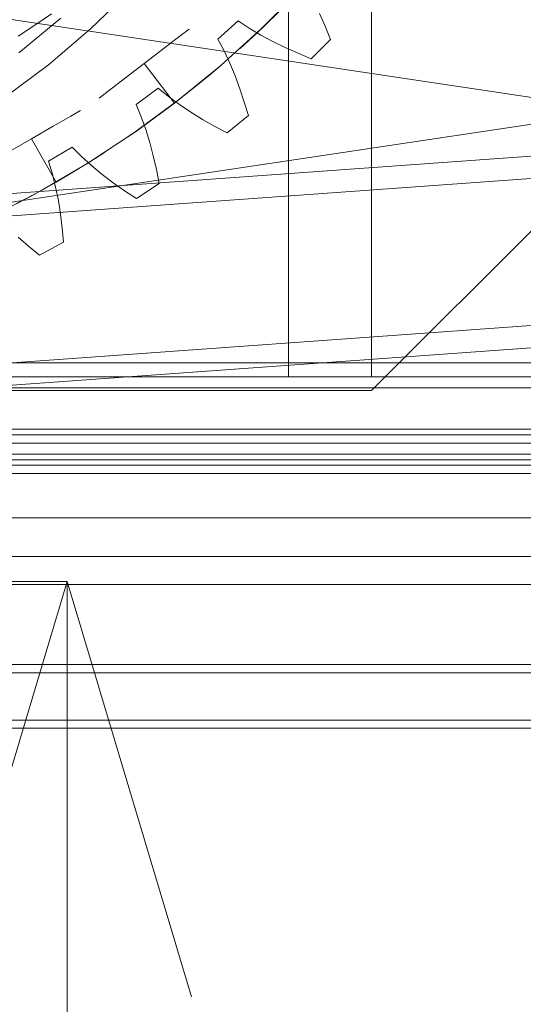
# Model space of a CAD drawing. Header units: millimetres. Extents: x -2233 to 65662, y -50530 to 6847.
# Tile 613 of 656: x 24633 to 24815, y 1088 to 1444. Entities that reach past the tile are written whole.
import ezdxf

# ---------------------------------------------------------------- set-up
doc = ezdxf.new("R2010")
doc.units = ezdxf.units.MM
for name, color, linetype, lineweight in [('COTAS_P', 1, 'Continuous', 0), ('lateral_briquetadora', 7, 'Continuous', 0), ('lateral_C05', 7, 'Continuous', 0)]:
    doc.layers.add(name, color=color, linetype=linetype, lineweight=lineweight)
doc.dimstyles.new('R19_100', dxfattribs={"dimtxt": 250, "dimasz": 150, "dimexe": 150, "dimexo": 80, "dimgap": 100, "dimtad": 1, "dimtih": 1, "dimtoh": 1, "dimdsep": 46, "dimcen": 0.09, "dimadec": 0, "dimazin": 0, "dimtfac": 1, "dimtdec": 4, "dimtofl": 0, "dimtmove": 0, "dimatfit": 3, "dimfxl": 1, "dimtolj": 1, "dimtzin": 0, "dimarcsym": 0})

# ---------------------------------------------------------------- blocks, each defined once
blk = doc.blocks.new('DIM_R32_6')
at = {"layer": 'COTAS_P'}
for p, q in [((24580.07, 3250), (24980.07, 3250)), ((24980.07, 3250), (24935.07, 3100)), ((24980.07, 0), (24980.07, 3250)), ((24980.07, 3250), (25025.07, 3100)), ((24980.07, 0), (24935.07, 150)), ((24980.07, 0), (25025.07, 150)), ((24580.07, 0), (24980.07, 0))]:
    blk.add_line(p, q, dxfattribs=at)
blk.add_text('3250 P', height=250, rotation=90, dxfattribs=at).set_placement((24880.07, 1625))
blk = doc.blocks.new('DIM_R32_7')
at = {"layer": 'COTAS_P'}
for p, q in [((24250.07, 2141), (24400.07, 2186)), ((26750.07, 2141), (26600.07, 2186)), ((24250.07, 1241), (24250.07, 2141)), ((24250.07, 2141), (26750.07, 2141)), ((24250.07, 2141), (24400.07, 2096)), ((26750.07, 2141), (26600.07, 2096)), ((26750.07, 1241), (26750.07, 2141))]:
    blk.add_line(p, q, dxfattribs=at)
blk.add_text('2500 P', height=250, dxfattribs=at).set_placement((25500.07, 2241))
blk = doc.blocks.new('DIM_R32_8')
at = {"layer": 'COTAS_P'}
for p, q in [((24250.07, 1241), (24650.07, 1241)), ((24650.07, 1241), (24605.07, 1091)), ((24650.07, 0), (24650.07, 1241)), ((24650.07, 1241), (24695.07, 1091)), ((24650.07, 0), (24605.07, 150)), ((24650.07, 0), (24695.07, 150)), ((24250.07, 0), (24650.07, 0))]:
    blk.add_line(p, q, dxfattribs=at)
blk.add_text('1241 P', height=250, rotation=90, dxfattribs=at).set_placement((24550.07, 620.5))

msp = doc.modelspace()

# ---------------------------------------------------------------- linework, layer by layer
at = {"layer": 'lateral_briquetadora'}
for p, q in [((24730.067, 1315), (24730.067, 1650)), ((24760.067, 1650), (24760.067, 1315)), ((24230.067, 1504), (25456.734, 1320)), ((25470.067, 1504), (24243.401, 1320)), ((24471.62, 1369.773), (26228.731, 1495.911)), ((24472.193, 1361.793), (26229.304, 1487.931)), ((24940.067, 1490), (24760.067, 1310)), ((24734.367, 1454.753), (24720.315, 1440.7)), ((24672.756, 1454.338), (24658.481, 1440.514)), ((24727.43, 1447.637), (24720.912, 1441.269)), ((24647.871, 1444.448), (24632.696, 1431.994)), ((24644.452, 1446.047), (24638.481, 1441.98)), ((24741.215, 1446.176), (24743.279, 1441.56)), ((24638.481, 1441.98), (24632.424, 1438.04)), ((24658.481, 1440.514), (24643.349, 1427.632)), ((24690.922, 1438.082), (24694.139, 1440.551)), ((24711.826, 1443.527), (24704.528, 1436.913)), ((24720.315, 1440.7), (24705.568, 1427.377)), ((24715.85, 1440.871), (24711.826, 1443.527)), ((24720.912, 1441.269), (24715.577, 1436.271)), ((24720.05, 1438.384), (24715.85, 1440.871)), ((24743.279, 1441.56), (24745.215, 1436.826)), ((24685.125, 1433.634), (24690.922, 1438.082)), ((24704.528, 1436.913), (24706.777, 1432.648)), ((24724.402, 1436.048), (24720.05, 1438.384)), ((24745.215, 1436.826), (24738.242, 1429.853)), ((24475.988, 1308.929), (26233.099, 1435.067)), ((24677.896, 1428.088), (24685.125, 1433.634)), ((24715.577, 1436.271), (24712.575, 1433.539)), ((24728.891, 1433.852), (24724.402, 1436.048)), ((24733.507, 1431.789), (24728.891, 1433.852)), ((24706.777, 1432.648), (24708.84, 1428.224)), ((24738.242, 1429.853), (24733.507, 1431.789)), ((24476.561, 1300.95), (26233.672, 1427.088)), ((24643.349, 1427.632), (24627.424, 1415.747)), ((24677.896, 1428.088), (24670.668, 1422.541)), ((24677.896, 1428.088), (24688.854, 1413.807)), ((24705.568, 1427.377), (24690.166, 1414.818)), ((24701.67, 1424.075), (24704.771, 1426.695)), ((24708.84, 1428.224), (24710.738, 1423.664)), ((24670.668, 1422.541), (24664.871, 1418.093)), ((24696.019, 1419.438), (24701.67, 1424.075)), ((24710.738, 1423.664), (24712.484, 1418.981)), ((24682.976, 1419.226), (24675.065, 1413.359)), ((24686.721, 1416.188), (24682.976, 1419.226)), ((24688.854, 1413.807), (24696.019, 1419.438)), ((24712.484, 1418.981), (24714.085, 1414.185)), ((24664.871, 1418.093), (24661.654, 1415.624)), ((24690.657, 1413.302), (24686.721, 1416.188)), ((24690.166, 1414.818), (24674.147, 1403.056)), ((24675.065, 1413.359), (24676.885, 1408.893)), ((24688.854, 1413.807), (24681.56, 1408.344)), ((24694.759, 1410.55), (24690.657, 1413.302)), ((24714.085, 1414.185), (24715.547, 1409.284)), ((24645.083, 1405.446), (24651.411, 1409.099)), ((24651.411, 1409.099), (24654.923, 1411.127)), ((24681.56, 1408.344), (24675.619, 1404.085)), ((24676.885, 1408.893), (24678.505, 1404.289)), ((24699.011, 1407.925), (24694.759, 1410.55)), ((24715.547, 1409.284), (24707.925, 1403.028)), ((24637.192, 1400.89), (24645.083, 1405.446)), ((24703.403, 1405.419), (24699.011, 1407.925)), ((24707.925, 1403.028), (24703.403, 1405.419)), ((24674.147, 1403.056), (24657.554, 1392.119)), ((24675.619, 1404.085), (24672.286, 1401.768)), ((24678.505, 1404.289), (24679.947, 1399.565)), ((24637.192, 1400.89), (24629.302, 1396.334)), ((24637.192, 1400.89), (24646.192, 1385.302)), ((24651.883, 1397.869), (24643.436, 1392.806)), ((24655.313, 1394.479), (24651.883, 1397.869)), ((24679.947, 1399.565), (24681.225, 1394.734)), ((24658.946, 1391.221), (24655.313, 1394.479)), ((24660.239, 1393.808), (24663.656, 1396.001)), ((24681.225, 1394.734), (24682.348, 1389.804)), ((24657.554, 1392.119), (24640.427, 1382.038)), ((24643.436, 1392.806), (24644.809, 1388.184)), ((24654.031, 1389.949), (24660.239, 1393.808)), ((24662.759, 1388.08), (24658.946, 1391.221)), ((24644.809, 1388.184), (24645.97, 1383.443)), ((24646.192, 1385.302), (24654.031, 1389.949)), ((24666.734, 1385.051), (24662.759, 1388.08)), ((24682.348, 1389.804), (24683.324, 1384.783)), ((24646.192, 1385.302), (24638.248, 1380.837)), ((24645.97, 1383.443), (24646.942, 1378.6)), ((24670.859, 1382.126), (24666.734, 1385.051)), ((24683.324, 1384.783), (24675.124, 1379.304)), ((24640.427, 1382.038), (24622.812, 1372.836)), ((24638.248, 1380.837), (24631.802, 1377.39)), ((24675.124, 1379.304), (24670.859, 1382.126)), ((24646.942, 1378.6), (24647.74, 1373.666)), ((24647.74, 1373.666), (24648.375, 1368.65)), ((24648.375, 1368.65), (24648.853, 1363.558)), ((24636.188, 1362.136), (24632.37, 1365.451)), ((24640.156, 1358.909), (24636.188, 1362.136)), ((24648.853, 1363.558), (24640.156, 1358.909)), ((23750.067, 1320), (25950.067, 1320)), ((23870.067, 1320), (25830.067, 1320)), ((23954.067, 1320), (25456.734, 1320)), ((25746.067, 1320), (24243.401, 1320)), ((24570.067, 1315), (25130.067, 1315)), ((24760.067, 1315), (24730.067, 1315)), ((24760.067, 1310), (24160.067, 1310)), ((24980.067, 1296), (24000.067, 1296)), ((24570.067, 1285), (25130.067, 1285)), ((23750.067, 1264), (25950.067, 1264)), ((24980.067, 1264), (24000.067, 1264)), ((24150.067, 1264), (25950.067, 1264)), ((23750.067, 1250), (25950.067, 1250)), ((23900.067, 1250), (25800.067, 1250)), ((24150.067, 1250), (25800.067, 1250)), ((23750.067, 1240), (25950.067, 1240)), ((23900.067, 1240), (25800.067, 1240))]:
    msp.add_line(p, q, dxfattribs=at)
at = {"layer": 'lateral_C05'}
for p, q in [((24310.067, 1311), (26690.067, 1311)), ((24250.067, 1294), (26750.067, 1294)), ((24250.067, 1291), (26750.067, 1291)), ((24300.067, 1291), (24899.317, 1291)), ((24310.067, 1294), (26690.067, 1294)), ((24310.067, 1291), (26690.067, 1291)), ((24300.067, 1287), (26700.067, 1287)), ((24300.067, 1287), (24899.317, 1287)), ((24300.067, 1283), (26700.067, 1283)), ((24310.067, 1283), (26690.067, 1283)), ((24310.067, 1280), (26690.067, 1280)), ((24310.067, 1211), (26690.067, 1211)), ((24310.067, 1208), (26690.067, 1208)), ((24250.067, 1191), (26750.067, 1191)), ((24250.067, 1188), (26750.067, 1188))]:
    msp.add_line(p, q, dxfattribs=at)

# ---------------------------------------------------------------- dimensions: what is measured, and where the dimension line sits
at = {"layer": 'COTAS_P'}
for p1, p2, distance, picture, middle in [((24580.067, 0), (24580.067, 3250), -400, 'DIM_R32_6', (24980.067, 1625)), ((24250.067, 1241), (26750.067, 1241), 900, 'DIM_R32_7', (25500.067, 2141)), ((24250.067, 0), (24250.067, 1241), -400, 'DIM_R32_8', (24650.067, 620.5))]:
    dim = msp.add_aligned_dim(p1=p1, p2=p2, distance=distance, text='<> P', dimstyle='R19_100', dxfattribs=at)
    dim.commit()
    dim.dimension.update_dxf_attribs({"geometry": picture, "text_midpoint": middle})

doc.saveas('drawing.dxf')
